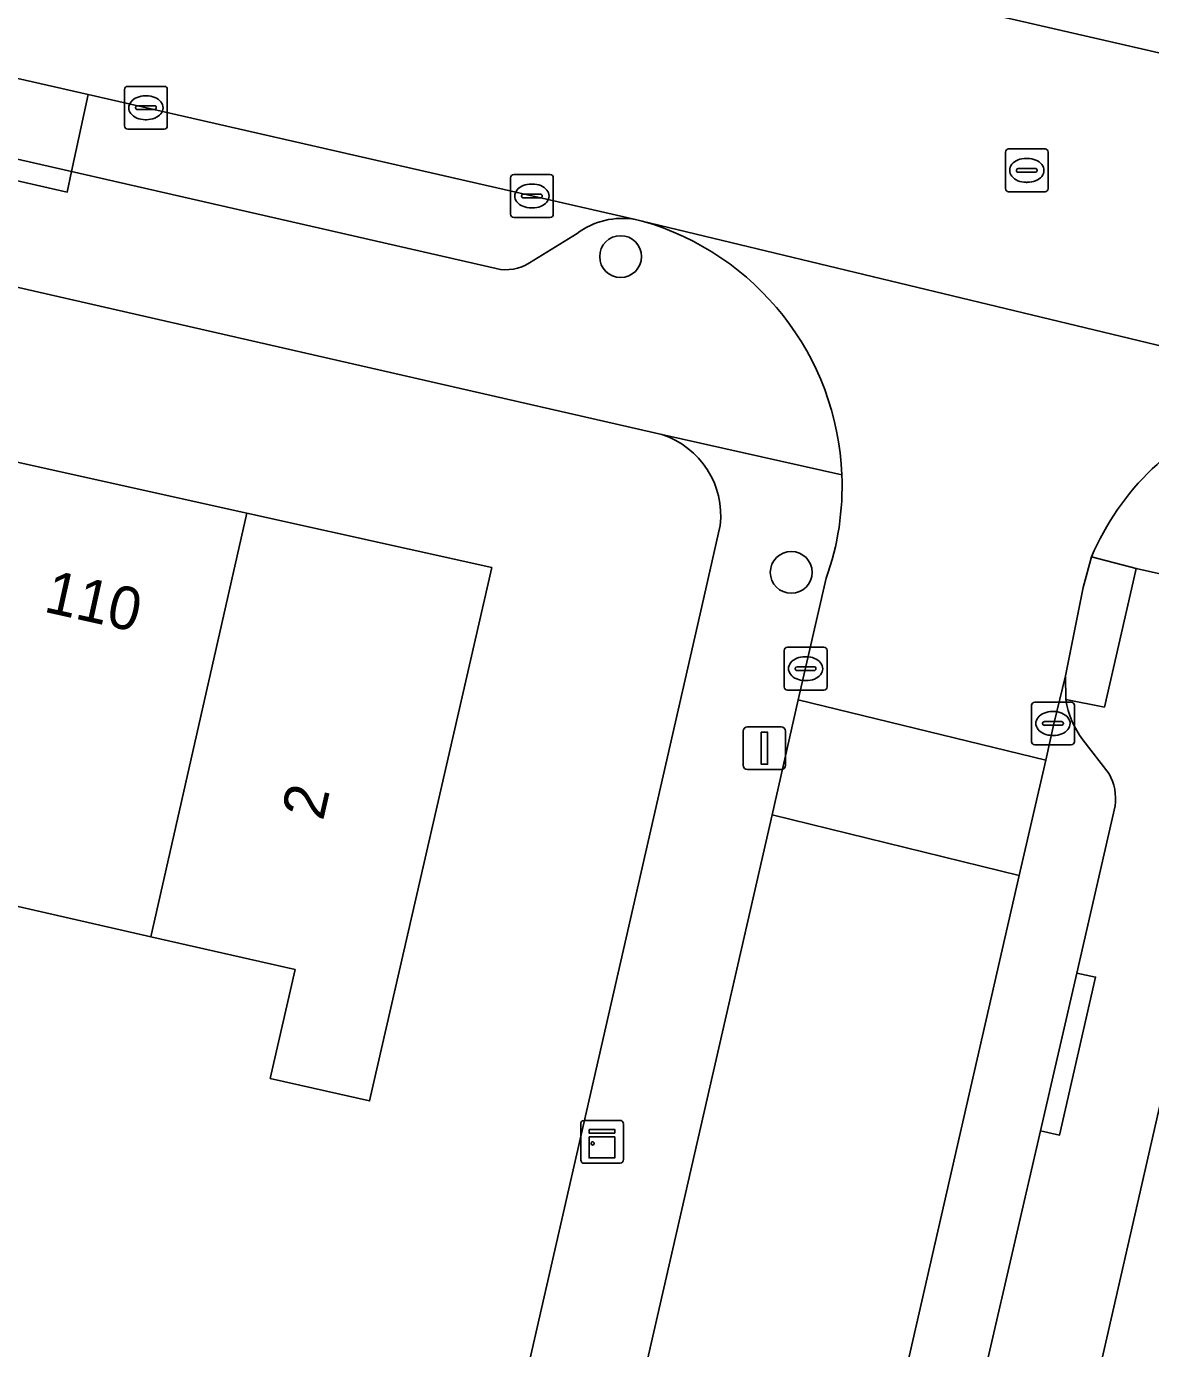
# Model space of a CAD drawing. Extents: x 159626 to 160723, y 388173 to 389416.
# Drawn here: x 160306.92 to 160333.21, y 388676.38 to 388707.29 of the extents above; entities that cross this region are included whole.
import ezdxf

# ---------------------------------------------------------------- set-up
doc = ezdxf.new("R2010")
doc.units = 0
for name, color, linetype in [('IMGEO_Boom', 7, 'Continuous'), ('IMGEO_Erf', 7, 'Continuous'), ('IMGEO_Kast', 7, 'Continuous'), ('IMGEO_Kolk', 7, 'Continuous'), ('IMGEO_Lichtmast', 7, 'Continuous'), ('IMGEO_Muur', 7, 'Continuous'), ('IMGEO_Pand', 7, 'Continuous'), ('IMGEO_Pand_nummerreeks', 7, 'Continuous'), ('IMGEO_Parkeervlak_open', 7, 'Continuous'), ('IMGEO_Rijbaan_lokaal_gesloten', 7, 'Continuous'), ('IMGEO_Rijbaan_lokaal_open', 7, 'Continuous'), ('IMGEO_Rioolput', 7, 'Continuous'), ('IMGEO_Voetpad_open', 7, 'Continuous')]:
    doc.layers.add(name, color=color, linetype=linetype)

msp = doc.modelspace()

# ---------------------------------------------------------------- linework, layer by layer
at = {"layer": 'IMGEO_Boom'}
for centre in [(160320.813, 388701.91), (160324.805, 388694.526)]:
    msp.add_circle(centre, 0.489, dxfattribs=at)
at = {"layer": 'IMGEO_Erf'}
for points in [[(160321.781, 388697.748), (160237.27, 388717.058)], [(160306.27, 388697.2), (160312.07, 388695.912), (160317.8, 388694.64), (160314.94, 388682.17), (160312.62, 388682.696), (160313.198, 388685.237), (160309.822, 388686.005), (160306.446, 388686.773)], [(160311.261, 388643.691), (160317.87, 388672.534), (160322.672, 388693.558), (160323.144, 388695.624)], [(160335.814, 388692.503), (160323.992, 388640.743)]]:
    msp.add_lwpolyline(points, dxfattribs=at)
msp.add_arc((160321.167, 388695.855), 1.99, 353.3403, 72.0374, dxfattribs=at)
at = {"layer": 'IMGEO_Kast'}
for p, q in [((160319.955, 388681.711), (160320.796, 388681.711)), ((160320.796, 388681.711), (160319.955, 388681.711)), ((160319.88, 388680.786), (160319.88, 388681.627)), ((160319.88, 388681.627), (160319.88, 388680.786)), ((160320.88, 388681.636), (160320.88, 388680.795)), ((160320.88, 388680.795), (160320.88, 388681.636)), ((160320.805, 388680.711), (160319.964, 388680.711)), ((160319.964, 388680.711), (160320.805, 388680.711))]:
    msp.add_line(p, q, dxfattribs=at)
for points in [[(160320.075, 388681.501), (160320.675, 388681.501), (160320.675, 388681.416), (160320.075, 388681.416), (160320.075, 388681.501)], [(160320.075, 388681.326), (160320.675, 388681.326), (160320.675, 388680.837), (160320.075, 388680.837), (160320.075, 388681.326)]]:
    msp.add_lwpolyline(points, dxfattribs=at)
msp.add_circle((160320.159, 388681.175), 0.0377, dxfattribs=at)
for centre, start, end in [((160319.958, 388681.633), 92.4484, 184.2845), ((160319.958, 388681.633), 92.4484, 184.2845), ((160320.802, 388681.633), 2.4484, 94.2845), ((160320.802, 388681.633), 2.4484, 94.2845), ((160319.958, 388680.789), 182.4484, 274.2845), ((160319.958, 388680.789), 182.4484, 274.2845), ((160320.802, 388680.789), 272.4484, 4.2845), ((160320.802, 388680.789), 272.4484, 4.2845)]:
    msp.add_arc(centre, 0.0779, start, end, dxfattribs=at)
at = {"layer": 'IMGEO_Kolk'}
for p, q in [((160309.209, 388704.964), (160309.209, 388705.816)), ((160309.284, 388705.89), (160310.136, 388705.89)), ((160310.21, 388705.816), (160310.21, 388704.964)), ((160309.697, 388705.67), (160309.722, 388705.67)), ((160309.468, 388705.384), (160309.468, 388705.396)), ((160309.906, 388705.347), (160309.508, 388705.347)), ((160309.511, 388705.433), (160309.909, 388705.433)), ((160309.952, 388705.396), (160309.952, 388705.384)), ((160310.136, 388704.89), (160309.284, 388704.89)), ((160309.72, 388705.11), (160309.695, 388705.11)), ((160318.238, 388702.901), (160318.238, 388703.753)), ((160318.313, 388703.827), (160319.165, 388703.827)), ((160319.239, 388703.753), (160319.239, 388702.901)), ((160318.497, 388703.321), (160318.497, 388703.333)), ((160318.54, 388703.37), (160318.938, 388703.37)), ((160318.726, 388703.607), (160318.751, 388703.607)), ((160318.981, 388703.333), (160318.981, 388703.321)), ((160318.935, 388703.284), (160318.537, 388703.284)), ((160318.749, 388703.047), (160318.724, 388703.047)), ((160319.165, 388702.827), (160318.313, 388702.827)), ((160324.641, 388691.849), (160324.641, 388692.701)), ((160324.716, 388692.775), (160325.568, 388692.775)), ((160325.129, 388692.555), (160325.154, 388692.555)), ((160325.642, 388692.701), (160325.642, 388691.849)), ((160324.9, 388692.269), (160324.9, 388692.281)), ((160325.338, 388692.232), (160324.94, 388692.232)), ((160324.943, 388692.318), (160325.341, 388692.318)), ((160325.384, 388692.281), (160325.384, 388692.269)), ((160325.152, 388691.995), (160325.127, 388691.995)), ((160325.568, 388691.775), (160324.716, 388691.775)), ((160330.427, 388690.567), (160330.427, 388691.419)), ((160330.502, 388691.493), (160331.354, 388691.493)), ((160330.915, 388691.273), (160330.94, 388691.273)), ((160331.428, 388691.419), (160331.428, 388690.567)), ((160330.686, 388690.987), (160330.686, 388690.999)), ((160331.124, 388690.95), (160330.726, 388690.95)), ((160330.729, 388691.036), (160331.127, 388691.036)), ((160331.17, 388690.999), (160331.17, 388690.987)), ((160330.938, 388690.713), (160330.913, 388690.713)), ((160331.354, 388690.493), (160330.502, 388690.493))]:
    msp.add_line(p, q, dxfattribs=at)
for points in [[(160309.209, 388704.964), (160309.209, 388705.816)], [(160309.284, 388705.89), (160310.136, 388705.89)], [(160310.21, 388705.816), (160310.21, 388704.964)], [(160310.136, 388704.89), (160309.284, 388704.89)], [(160318.238, 388702.901), (160318.238, 388703.753)], [(160318.313, 388703.827), (160319.165, 388703.827)], [(160319.239, 388703.753), (160319.239, 388702.901)], [(160319.165, 388702.827), (160318.313, 388702.827)], [(160324.641, 388691.849), (160324.641, 388692.701)], [(160324.716, 388692.775), (160325.568, 388692.775)], [(160325.642, 388692.701), (160325.642, 388691.849)], [(160325.568, 388691.775), (160324.716, 388691.775)], [(160330.427, 388690.567), (160330.427, 388691.419)], [(160330.502, 388691.493), (160331.354, 388691.493)], [(160331.428, 388691.419), (160331.428, 388690.567)], [(160331.354, 388690.493), (160330.502, 388690.493)]]:
    msp.add_lwpolyline(points, dxfattribs=at)
for centre, radius, start, end in [((160309.286, 388705.814), 0.0765, 91.552, 178.448), ((160309.286, 388705.814), 0.0765, 91.552, 178.448), ((160310.134, 388705.814), 0.0765, 1.552, 88.448), ((160310.134, 388705.814), 0.0765, 1.552, 88.448), ((160309.508, 388705.393), 0.0403, 85.8775, 175.7526), ((160309.505, 388705.383), 0.0366, 178.938, 274.7102), ((160309.909, 388705.39), 0.043, 264.8664, 352.4533), ((160309.913, 388705.395), 0.0386, 1.7309, 96.639), ((160309.286, 388704.966), 0.0765, 181.552, 268.448), ((160309.286, 388704.966), 0.0765, 181.552, 268.448), ((160310.134, 388704.966), 0.0765, 271.552, 358.448), ((160310.134, 388704.966), 0.0765, 271.552, 358.448), ((160318.315, 388703.751), 0.0765, 91.552, 178.448), ((160318.315, 388703.751), 0.0765, 91.552, 178.448), ((160319.163, 388703.751), 0.0765, 1.552, 88.448), ((160319.163, 388703.751), 0.0765, 1.552, 88.448), ((160318.537, 388703.33), 0.0403, 85.8775, 175.7526), ((160318.534, 388703.32), 0.0366, 178.938, 274.7102), ((160318.938, 388703.327), 0.043, 264.8664, 352.4533), ((160318.942, 388703.332), 0.0386, 1.7309, 96.639), ((160318.315, 388702.903), 0.0765, 181.552, 268.448), ((160318.315, 388702.903), 0.0765, 181.552, 268.448), ((160319.163, 388702.903), 0.0765, 271.552, 358.448), ((160319.163, 388702.903), 0.0765, 271.552, 358.448), ((160324.718, 388692.699), 0.0765, 91.552, 178.448), ((160324.718, 388692.699), 0.0765, 91.552, 178.448), ((160325.566, 388692.699), 0.0765, 1.552, 88.448), ((160325.566, 388692.699), 0.0765, 1.552, 88.448), ((160324.94, 388692.278), 0.0403, 85.8775, 175.7526), ((160324.937, 388692.268), 0.0366, 178.938, 274.7102), ((160325.341, 388692.275), 0.043, 264.8664, 352.4533), ((160325.345, 388692.28), 0.0386, 1.7309, 96.639), ((160324.718, 388691.851), 0.0765, 181.552, 268.448), ((160324.718, 388691.851), 0.0765, 181.552, 268.448), ((160325.566, 388691.851), 0.0765, 271.552, 358.448), ((160325.566, 388691.851), 0.0765, 271.552, 358.448), ((160330.504, 388691.417), 0.0765, 91.552, 178.448), ((160330.504, 388691.417), 0.0765, 91.552, 178.448), ((160331.352, 388691.417), 0.0765, 1.552, 88.448), ((160331.352, 388691.417), 0.0765, 1.552, 88.448), ((160330.726, 388690.996), 0.0403, 85.8775, 175.7526), ((160330.723, 388690.986), 0.0366, 178.938, 274.7102), ((160331.127, 388690.993), 0.043, 264.8664, 352.4533), ((160331.131, 388690.998), 0.0386, 1.7309, 96.639), ((160330.504, 388690.569), 0.0765, 181.552, 268.448), ((160330.504, 388690.569), 0.0765, 181.552, 268.448), ((160331.352, 388690.569), 0.0765, 271.552, 358.448), ((160331.352, 388690.569), 0.0765, 271.552, 358.448)]:
    msp.add_arc(centre, radius, start, end, dxfattribs=at)
for centre, major_axis, ratio, start_param, end_param in [((160309.696, 388705.39), (-0.387, 0.002), 0.722429, 4.712389, 7.853982), ((160309.721, 388705.39), (-0.39, 0.002), 0.717154, 1.570796, 4.712389), ((160318.725, 388703.327), (-0.387, 0.002), 0.722429, 4.712389, 7.853982), ((160318.75, 388703.327), (-0.39, 0.002), 0.717154, 1.570796, 4.712389), ((160325.128, 388692.275), (-0.387, 0.002), 0.722429, 4.712389, 7.853982), ((160325.153, 388692.275), (-0.39, 0.002), 0.717154, 1.570796, 4.712389), ((160330.914, 388690.993), (-0.387, 0.002), 0.722429, 4.712389, 7.853982), ((160330.939, 388690.993), (-0.39, 0.002), 0.717154, 1.570796, 4.712389)]:
    msp.add_ellipse(centre, major_axis=major_axis, ratio=ratio, start_param=start_param, end_param=end_param, dxfattribs=at)
at = {"layer": 'IMGEO_Lichtmast'}
for p, q in [((160323.682, 388690.015), (160323.682, 388690.815)), ((160323.682, 388690.815), (160323.682, 388690.015)), ((160323.782, 388690.915), (160324.572, 388690.915)), ((160324.572, 388690.915), (160323.782, 388690.915)), ((160324.672, 388690.815), (160324.672, 388690.015)), ((160324.672, 388690.015), (160324.672, 388690.815)), ((160324.572, 388689.915), (160323.782, 388689.915)), ((160323.782, 388689.915), (160324.572, 388689.915))]:
    msp.add_line(p, q, dxfattribs=at)
msp.add_lwpolyline([(160324.102, 388690.79), (160324.252, 388690.79), (160324.252, 388690.04), (160324.102, 388690.04), (160324.102, 388690.79)], dxfattribs=at)
for centre, start, end in [((160323.782, 388690.815), 90, 180), ((160323.782, 388690.815), 90, 180), ((160324.572, 388690.815), 0, 90), ((160324.572, 388690.815), 360, 90), ((160323.782, 388690.015), 180, 270), ((160323.782, 388690.015), 180, 270), ((160324.572, 388690.015), 270, 0), ((160324.572, 388690.015), 270, 0)]:
    msp.add_arc(centre, 0.1, start, end, dxfattribs=at)
at = {"layer": 'IMGEO_Muur'}
msp.add_lwpolyline([(160317.87, 388672.534), (160322.672, 388693.558)], dxfattribs=at)
at = {"layer": 'IMGEO_Pand'}
for points in [[(160312.07, 388695.912), (160306.27, 388697.2), (160305.348, 388693.19), (160301.997, 388693.96), (160300.139, 388685.536), (160305.869, 388684.232), (160306.446, 388686.773), (160309.822, 388686.005)], [(160312.07, 388695.912), (160309.822, 388686.005), (160313.198, 388685.237), (160312.62, 388682.696), (160314.94, 388682.17), (160317.8, 388694.64)]]:
    msp.add_lwpolyline(points, close=True, dxfattribs=at)
at = {"layer": 'IMGEO_Parkeervlak_open'}
for points in [[(160330.071, 388707.44), (160341.905, 388704.724), (160342.336, 388706.501), (160340.651, 388706.889)], [(160308.359, 388705.697), (160307.972, 388703.897), (160317.901, 388701.629)], [(160321.161, 388702.775), (160308.359, 388705.697)], [(160318.682, 388701.76), (160319.796, 388702.453)], [(160331.228, 388691.552), (160331.219, 388692.108), (160330.951, 388690.983), (160330.757, 388690.133), (160330.14, 388687.44), (160319.441, 388640.677), (160318.899, 388638.177)], [(160332.24, 388689.819), (160331.628, 388690.614)], [(160321.206, 388640.494), (160322.032, 388644.086), (160324.502, 388654.821), (160326.045, 388661.527), (160328.554, 388672.431), (160329.406, 388676.134), (160330.634, 388681.471), (160331.482, 388685.158), (160332.381, 388689.065)]]:
    msp.add_lwpolyline(points, dxfattribs=at)
msp.add_lwpolyline([(160308.359, 388705.697), (160301.742, 388707.207), (160301.333, 388705.414), (160307.972, 388703.897)], close=True, dxfattribs=at)
for centre, radius, start, end in [((160320.849, 388701.045), 1.758, 79.7668, 126.7798), ((160318.133, 388702.641), 1.038, 257.0942, 301.9493), ((160333.264, 388691.866), 2.061, 188.7689, 217.4217), ((160331.165, 388689.228), 1.227, 352.375, 28.8092)]:
    msp.add_arc(centre, radius, start, end, dxfattribs=at)
at = {"layer": 'IMGEO_Rijbaan_lokaal_gesloten'}
for points in [[(160289.945, 388709.9), (160301.742, 388707.207), (160308.359, 388705.697), (160321.161, 388702.775), (160321.316, 388702.74), (160338.944, 388698.501), (160365.991, 388692.317), (160369.686, 388691.467), (160381.608, 388688.698)], [(160384.528, 388694.929), (160369.028, 388698.498), (160365.348, 388699.343), (160345.615, 388703.872), (160341.905, 388704.724), (160330.071, 388707.44), (160328.754, 388707.733), (160324.896, 388708.614), (160324.479, 388708.703), (160323.204, 388708.974), (160321.547, 388709.353)]]:
    msp.add_lwpolyline(points, dxfattribs=at)
at = {"layer": 'IMGEO_Rijbaan_lokaal_open'}
for points in [[(160338.944, 388698.501), (160321.316, 388702.74)], [(160325.622, 388694.388), (160324.971, 388691.543), (160330.757, 388690.133), (160330.951, 388690.983), (160331.219, 388692.108), (160331.635, 388694.174), (160331.829, 388694.891)]]:
    msp.add_lwpolyline(points, dxfattribs=at)
for points in [[(160324.971, 388691.543), (160324.356, 388688.857), (160330.14, 388687.44), (160330.757, 388690.133)], [(160315.672, 388650.745), (160314.557, 388645.862), (160313.71, 388642.19), (160313.662, 388642.009), (160319.441, 388640.677), (160330.14, 388687.44), (160324.356, 388688.857), (160320.722, 388672.988), (160320.508, 388671.908), (160318.824, 388664.559), (160316.534, 388654.421)]]:
    msp.add_lwpolyline(points, close=True, dxfattribs=at)
for centre, radius, start, end in [((160319.558, 388696.548), 6.437, 2.3046, 74.1454), ((160337.489, 388692.498), 6.145, 110.2016, 157.08), ((160319.584, 388696.541), 6.411, 340.372, 2.3743)]:
    msp.add_arc(centre, radius, start, end, dxfattribs=at)
at = {"layer": 'IMGEO_Rioolput'}
for p, q in [((160329.815, 388703.5), (160329.815, 388704.352)), ((160329.89, 388704.426), (160330.742, 388704.426)), ((160330.816, 388704.352), (160330.816, 388703.5)), ((160330.074, 388703.92), (160330.074, 388703.932)), ((160330.117, 388703.969), (160330.515, 388703.969)), ((160330.303, 388704.206), (160330.328, 388704.206)), ((160330.558, 388703.932), (160330.558, 388703.92)), ((160330.512, 388703.883), (160330.114, 388703.883)), ((160330.326, 388703.646), (160330.301, 388703.646)), ((160330.742, 388703.426), (160329.89, 388703.426))]:
    msp.add_line(p, q, dxfattribs=at)
for points in [[(160329.815, 388703.5), (160329.815, 388704.352)], [(160329.89, 388704.426), (160330.742, 388704.426)], [(160330.816, 388704.352), (160330.816, 388703.5)], [(160330.742, 388703.426), (160329.89, 388703.426)]]:
    msp.add_lwpolyline(points, dxfattribs=at)
for centre, radius, start, end in [((160329.892, 388704.35), 0.0765, 91.552, 178.448), ((160329.892, 388704.35), 0.0765, 91.552, 178.448), ((160330.74, 388704.35), 0.0765, 1.552, 88.448), ((160330.74, 388704.35), 0.0765, 1.552, 88.448), ((160330.114, 388703.929), 0.0403, 85.8775, 175.7526), ((160330.111, 388703.919), 0.0366, 178.938, 274.7102), ((160330.515, 388703.926), 0.043, 264.8664, 352.4533), ((160330.519, 388703.931), 0.0386, 1.7309, 96.639), ((160329.892, 388703.502), 0.0765, 181.552, 268.448), ((160329.892, 388703.502), 0.0765, 181.552, 268.448), ((160330.74, 388703.502), 0.0765, 271.552, 358.448), ((160330.74, 388703.502), 0.0765, 271.552, 358.448)]:
    msp.add_arc(centre, radius, start, end, dxfattribs=at)
for centre, major_axis, ratio, start_param, end_param in [((160330.302, 388703.926), (-0.387, 0.002), 0.722429, 4.712389, 7.853982), ((160330.327, 388703.926), (-0.39, 0.002), 0.717154, 1.570796, 4.712389)]:
    msp.add_ellipse(centre, major_axis=major_axis, ratio=ratio, start_param=start_param, end_param=end_param, dxfattribs=at)
at = {"layer": 'IMGEO_Voetpad_open'}
for points in [[(160174.144, 388731.086), (160179.863, 388729.928), (160181.681, 388729.655), (160183.407, 388729.319), (160227.072, 388719.379), (160229.749, 388718.77), (160237.27, 388717.058), (160321.781, 388697.748), (160325.989, 388696.807)], [(160317.901, 388701.629), (160307.972, 388703.897), (160307.871, 388703.42), (160301.244, 388704.929), (160301.333, 388705.414), (160289.592, 388708.096), (160289.502, 388707.619), (160282.881, 388709.142), (160282.993, 388709.603), (160271.843, 388712.15), (160271.74, 388711.669), (160265.096, 388713.191), (160265.213, 388713.665), (160253.461, 388716.246), (160253.351, 388715.758), (160246.695, 388717.262), (160246.805, 388717.749), (160235.38, 388720.33), (160235.27, 388719.842), (160231.571, 388720.678), (160231.681, 388721.166)], [(160321.316, 388702.74), (160321.161, 388702.775)], [(160319.796, 388702.453), (160318.682, 388701.76)], [(160325.989, 388696.807), (160321.781, 388697.748)], [(160323.144, 388695.624), (160322.672, 388693.558), (160317.87, 388672.534), (160311.261, 388643.691), (160310.273, 388639.36), (160312.874, 388638.715), (160313.337, 388640.771), (160313.662, 388642.009), (160313.71, 388642.19), (160313.272, 388642.295), (160314.132, 388645.952), (160314.557, 388645.862), (160315.672, 388650.745), (160315.245, 388650.839), (160316.066, 388654.519), (160316.534, 388654.421), (160318.824, 388664.559), (160318.39, 388664.658), (160320.064, 388672.01), (160320.508, 388671.908), (160320.722, 388672.988), (160324.356, 388688.857)], [(160331.829, 388694.891), (160332.873, 388694.618), (160336.642, 388693.772)], [(160324.356, 388688.857), (160324.971, 388691.543), (160325.622, 388694.388)], [(160336.642, 388693.772), (160332.873, 388694.618), (160332.802, 388694.308), (160332.13, 388691.377), (160331.228, 388691.552)], [(160307.792, 388570.355), (160320.916, 388627.257), (160321.675, 388631.483), (160322.818, 388636.497), (160323.992, 388640.743), (160335.814, 388692.503)], [(160331.628, 388690.614), (160332.24, 388689.819)], [(160332.381, 388689.065), (160331.482, 388685.158), (160331.924, 388685.063), (160331.084, 388681.371), (160330.634, 388681.471), (160329.406, 388676.134), (160329.858, 388676.019), (160329.017, 388672.338), (160328.554, 388672.431), (160326.045, 388661.527), (160326.534, 388661.385), (160324.982, 388654.711), (160324.502, 388654.821), (160322.032, 388644.086), (160322.543, 388643.957), (160321.702, 388640.294), (160321.206, 388640.494)]]:
    msp.add_lwpolyline(points, dxfattribs=at)
for points in [[(160301.333, 388705.414), (160301.244, 388704.929), (160307.871, 388703.42), (160307.972, 388703.897)], [(160331.829, 388694.891), (160331.635, 388694.174), (160331.219, 388692.108), (160331.228, 388691.552), (160332.13, 388691.377), (160332.802, 388694.308), (160332.873, 388694.618)], [(160331.482, 388685.158), (160330.634, 388681.471), (160331.084, 388681.371), (160331.924, 388685.063)]]:
    msp.add_lwpolyline(points, close=True, dxfattribs=at)
for centre, radius, start, end in [((160320.849, 388701.045), 1.758, 79.7668, 126.7798), ((160319.558, 388696.548), 6.437, 2.3046, 74.1454), ((160318.133, 388702.641), 1.038, 257.0942, 301.9493), ((160337.489, 388692.498), 6.145, 110.2016, 157.08), ((160321.167, 388695.855), 1.99, 353.3403, 72.0374), ((160319.584, 388696.541), 6.411, 340.372, 2.3743), ((160333.264, 388691.866), 2.061, 188.7689, 217.4217), ((160331.165, 388689.228), 1.227, 352.375, 28.8092)]:
    msp.add_arc(centre, radius, start, end, dxfattribs=at)

# ---------------------------------------------------------------- texts
at = {"layer": 'IMGEO_Pand_nummerreeks'}
for s, rotation, p in [('110', 347.4817, (160307.294, 388693.612)), ('2', 77.0826, (160313.851, 388688.698))]:
    msp.add_text(s, height=1, rotation=rotation, dxfattribs=at).set_placement(p)

doc.saveas('drawing.dxf')
